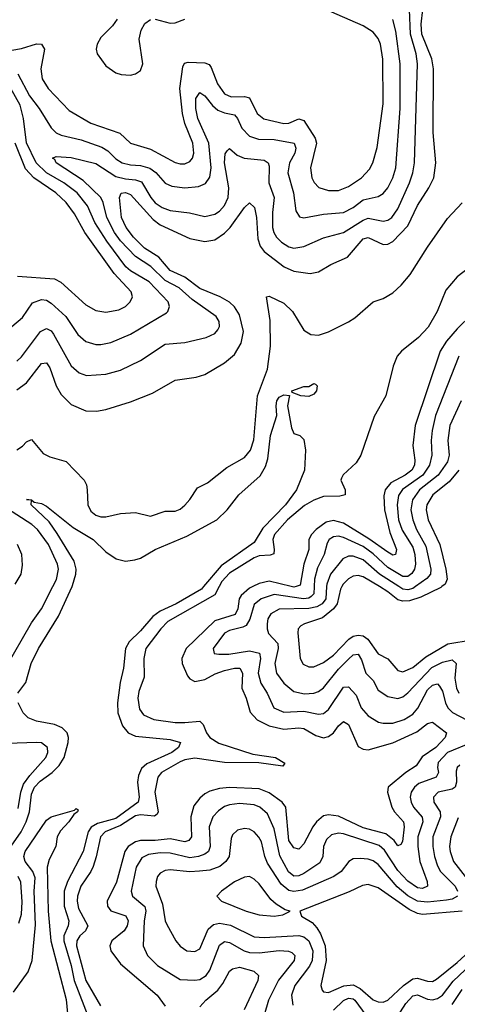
# Model space of a CAD drawing. Header units: inches. Extents: x 1694797 to 1849917, y 907313 to 1017959.
# Tile 368 of 656: x 1722042 to 1723810, y 1008314 to 1012288. Entities that reach past the tile are written whole.
import ezdxf

# ---------------------------------------------------------------- set-up
doc = ezdxf.new("R2010")
doc.units = ezdxf.units.IN
doc.header["$MEASUREMENT"] = 0
doc.layers.add('B7020', color=7, linetype='Continuous')
doc.layers.add('B7021', color=7, linetype='Continuous')

msp = doc.modelspace()

# ---------------------------------------------------------------- linework, layer by layer
at = {"layer": 'B7020', "color": 5}
for points, elevation in [([(1721986.3, 1009673.7), (1722090, 1009853.7), (1722130.3, 1009910), (1722176.1, 1010000)], 780), ([(1722035.1, 1009570), (1722067.2, 1009612.8), (1722088.8, 1009690), (1722118.8, 1009750), (1722199.4, 1009880.6), (1722254.1, 1010000)], 760), ([(1722784.6, 1010000), (1722776.1, 1009990), (1722675, 1009930), (1722610, 1009901.1), (1722580.4, 1009879.6), (1722530, 1009820.9), (1722483.8, 1009776.2), (1722469.7, 1009750), (1722462, 1009670), (1722447.7, 1009612.3), (1722437.1, 1009530), (1722439, 1009490), (1722457.9, 1009437.9), (1722480.1, 1009410), (1722510, 1009396.5), (1722650, 1009383.1), (1722692.2, 1009370), (1722684.3, 1009350), (1722656.4, 1009330), (1722556.2, 1009283.8), (1722534.7, 1009265.3), (1722522.8, 1009237.2), (1722518, 1009210), (1722524.4, 1009150), (1722521.5, 1009130), (1722430, 1009063.2), (1722357, 1009043), (1722331.2, 1009028.8), (1722319.2, 1009010), (1722298, 1008930), (1722236, 1008810), (1722221.3, 1008770), (1722222.1, 1008710), (1722241.1, 1008650), (1722237.8, 1008630), (1722220.6, 1008590), (1722219.9, 1008570), (1722250.5, 1008470.5), (1722262.7, 1008410), (1722323.6, 1008250)], 760), ([(1722847.9, 1010000), (1722830, 1009966.6), (1722640.9, 1009859.1), (1722611.8, 1009830), (1722552.4, 1009750), (1722543.8, 1009710), (1722545.5, 1009634.5), (1722523.8, 1009576.2), (1722520.1, 1009550), (1722525.7, 1009505.7), (1722541.9, 1009481.9), (1722583.7, 1009463.7), (1722670, 1009451.8), (1722710, 1009450.7), (1722770, 1009457.1), (1722783.6, 1009443.6), (1722796.5, 1009410), (1722810, 1009391.3), (1722847.2, 1009367.2), (1722984, 1009324), (1723075.3, 1009310), (1723112.8, 1009287.2), (1723104.9, 1009275.1), (1723007.9, 1009287.9), (1722870, 1009289.2), (1722750, 1009306.9), (1722710, 1009301), (1722690, 1009293.1), (1722615.3, 1009250), (1722599.8, 1009230), (1722587.7, 1009170), (1722601.7, 1009090), (1722598.2, 1009081.8), (1722586.7, 1009073.3), (1722530, 1009078.4), (1722510, 1009073.8), (1722450, 1009034.8), (1722388, 1009010), (1722368.9, 1008990), (1722351.7, 1008908.3), (1722338.9, 1008870), (1722330, 1008849.3), (1722289.8, 1008790), (1722275.6, 1008750), (1722274.2, 1008730), (1722280.3, 1008700.3), (1722317.4, 1008630), (1722307.8, 1008610), (1722285.8, 1008590), (1722272.5, 1008570), (1722271.7, 1008550), (1722310, 1008409.5), (1722368, 1008308)], 780), ([(1722984.6, 1010000), (1722970, 1009993.1), (1722936.4, 1009963.6), (1722929.5, 1009950), (1722924, 1009910), (1722912.8, 1009887.2), (1722830, 1009862.3), (1722714.3, 1009750), (1722697.3, 1009710), (1722698, 1009690), (1722720.1, 1009640.1), (1722730, 1009627.3), (1722750, 1009616.8), (1722790, 1009625.3), (1722832.3, 1009647.7), (1722870, 1009660.9), (1722910, 1009670.7), (1722931, 1009670), (1722941.9, 1009650), (1722940.3, 1009590), (1722957.5, 1009550), (1722973.4, 1009493.4), (1723001.9, 1009461.9), (1723050, 1009438.2), (1723110, 1009423.7), (1723170, 1009429.3), (1723190, 1009427.1), (1723238.1, 1009398.1), (1723270, 1009389.1), (1723290, 1009394.2), (1723310, 1009409.6), (1723330, 1009437.6), (1723350, 1009455.3), (1723370, 1009443.2), (1723410, 1009354.5), (1723430, 1009343.3), (1723450, 1009341.5), (1723550, 1009368.6), (1723646.5, 1009413.5), (1723690, 1009446.9), (1723710, 1009453.2), (1723766, 1009410), (1723761.3, 1009390), (1723723.3, 1009350), (1723667.9, 1009312.1), (1723644.3, 1009275.7), (1723601.9, 1009250), (1723530.6, 1009190), (1723527.8, 1009170), (1723545, 1009110), (1723555.8, 1009090), (1723592.8, 1009050), (1723595.5, 1009030), (1723588.7, 1008971.3), (1723581.5, 1008958.5), (1723570, 1008952.9), (1723555.1, 1008975.1), (1723521.1, 1009001.1), (1723430, 1009025.7), (1723330, 1009072.5), (1723290, 1009079.1), (1723270, 1009074.2), (1723241.8, 1009050), (1723226.2, 1009030), (1723190, 1008960.8), (1723175.4, 1008944.6), (1723170, 1008939.8), (1723150, 1008944.9), (1723130, 1008974.7), (1723117.4, 1009110), (1723103.2, 1009130), (1723050, 1009167.9), (1723010, 1009182.9), (1722890, 1009188.7), (1722850, 1009185.4), (1722810, 1009173.7), (1722790, 1009162.9), (1722770, 1009146.4), (1722745.1, 1009114.9), (1722733.2, 1009070), (1722736.4, 1008990), (1722725.8, 1008974.2), (1722710, 1008969.9), (1722650, 1008981.3), (1722590, 1008974.4), (1722530, 1008974.2), (1722510, 1008969.3), (1722479.9, 1008950), (1722467.1, 1008930), (1722433.1, 1008806.9), (1722395.5, 1008730), (1722397.3, 1008710), (1722411, 1008691), (1722470.6, 1008670.6), (1722480.3, 1008650), (1722476.2, 1008630), (1722464.1, 1008610), (1722415.1, 1008570), (1722405.7, 1008550), (1722410.1, 1008530), (1722450, 1008477.6), (1722597.4, 1008350), (1722630, 1008306.5)], 820), ([(1723231.9, 1010000), (1723230.6, 1009970), (1723220.4, 1009959.6), (1723210, 1009953.1), (1723189.3, 1009950), (1723070, 1009968.5), (1723017.5, 1009950), (1722990, 1009927.1), (1722971.7, 1009868.3), (1722956.6, 1009843.4), (1722944.3, 1009835.7), (1722890, 1009822.8), (1722870, 1009811.3), (1722823.8, 1009750), (1722828.5, 1009730), (1722846.9, 1009726.9), (1722887.7, 1009727.7), (1722970, 1009740.9), (1723011.1, 1009731.1), (1723015.2, 1009710), (1723006.1, 1009650), (1723016.5, 1009610), (1723042.3, 1009570), (1723069.4, 1009510), (1723110, 1009493.4), (1723190, 1009496.8), (1723250, 1009485.1), (1723270, 1009487.5), (1723290, 1009504.1), (1723350, 1009594.3), (1723370, 1009595.8), (1723402.1, 1009562.1), (1723421.4, 1009510), (1723450, 1009477.6), (1723492.2, 1009452.2), (1723510, 1009447.9), (1723550, 1009449.2), (1723596, 1009464), (1723630, 1009485.1), (1723650.4, 1009509.6), (1723690, 1009583.7), (1723710, 1009601.8), (1723730, 1009606.8), (1723738.5, 1009598.5), (1723750, 1009578), (1723762.1, 1009530), (1723771.6, 1009510), (1723791.2, 1009491.2), (1723850, 1009460.5)], 840), ([(1723282.1, 1010000), (1723279.2, 1009950), (1723264.5, 1009930), (1723242.2, 1009917.8), (1723210, 1009910.8), (1723090, 1009909.1), (1723056.2, 1009890), (1723045.2, 1009870), (1723041.9, 1009850), (1723041.6, 1009830), (1723047.5, 1009810), (1723085, 1009770), (1723086.5, 1009750), (1723073.4, 1009690), (1723080.1, 1009650), (1723109.6, 1009610), (1723150, 1009575.9), (1723193.1, 1009566.9), (1723230, 1009569.2), (1723250, 1009576.8), (1723270, 1009591.1), (1723330, 1009666.2), (1723370, 1009707.3), (1723390, 1009724.2), (1723410, 1009726.8), (1723423.7, 1009703.7), (1723440.1, 1009650), (1723470, 1009621.3), (1723490, 1009581.7), (1723530, 1009556.1), (1723570, 1009548), (1723590, 1009555.5), (1723610, 1009571.1), (1723707, 1009673), (1723750, 1009694.9), (1723790, 1009704.8), (1723805.7, 1009690), (1723799.9, 1009630), (1723807.2, 1009590), (1723816.9, 1009570)], 860), ([(1723158.9, 1010000), (1723150, 1009997.1), (1723138.3, 1010000)], 820), ([(1723343.6, 1010000), (1723338.7, 1009990), (1723325.4, 1009930), (1723310, 1009909.9), (1723266.1, 1009873.9), (1723193.1, 1009850), (1723178.6, 1009841.4), (1723167.1, 1009830), (1723166.4, 1009813.6), (1723175.8, 1009710), (1723186.9, 1009686.9), (1723210, 1009676), (1723230, 1009675.9), (1723270, 1009693.4), (1723310, 1009723.4), (1723372.3, 1009787.7), (1723390, 1009799.3), (1723410, 1009804.3), (1723430, 1009800.5), (1723448.3, 1009788.3), (1723490, 1009728.4), (1723530, 1009708.8), (1723570, 1009660.5), (1723590, 1009656.4), (1723630, 1009673.2), (1723683.4, 1009716.6), (1723771.6, 1009768.4), (1723870, 1009785.4)], 880), ([(1723748, 1010000), (1723743.5, 1009996.5), (1723662.9, 1009957.1), (1723617.1, 1009942.9), (1723590, 1009940.6), (1723570, 1009946.4), (1723530, 1009979.3), (1723495.2, 1010000)], 880), ([(1723640.9, 1010000), (1723630, 1009992.5), (1723610, 1009986.6), (1723590, 1009989.2), (1723573.4, 1010000)], 860), ([(1722007.4, 1008952.6), (1722048.7, 1009010), (1722069, 1009050), (1722082.1, 1009090), (1722090, 1009162.2), (1722102.5, 1009190), (1722125.3, 1009214.7), (1722173.2, 1009250), (1722202.3, 1009277.7), (1722221.3, 1009310), (1722238.5, 1009370), (1722239.7, 1009390), (1722233.7, 1009410), (1722213.9, 1009430), (1722183.1, 1009443.1), (1722110, 1009457.2), (1722076.9, 1009470), (1722056.8, 1009490), (1722036.4, 1009530)], 760), ([(1722036.6, 1009103.4), (1722047.2, 1009170), (1722058.2, 1009201.8), (1722082.6, 1009237.4), (1722148.3, 1009310), (1722155.6, 1009330), (1722153.9, 1009350), (1722130, 1009368.5), (1722109.9, 1009369.9), (1721993.3, 1009366.7)], 780), ([(1723868.3, 1009370), (1723770, 1009329.6), (1723733.1, 1009290), (1723730.1, 1009270), (1723733.9, 1009250), (1723724.2, 1009230), (1723655.2, 1009204.8), (1723637.3, 1009190), (1723624.4, 1009170), (1723619.9, 1009150), (1723623.1, 1009130), (1723633.6, 1009110), (1723668.8, 1009068.8), (1723670.7, 1009050), (1723650.1, 1008990), (1723650.9, 1008950.9), (1723659.3, 1008890), (1723688.1, 1008810), (1723690.1, 1008790), (1723670, 1008780.8), (1723650, 1008783.3), (1723610, 1008811), (1723570, 1008853.7), (1723515.9, 1008935.9), (1723494.7, 1008954.7), (1723350, 1009001.9), (1723330, 1009004.8), (1723301.8, 1008998.2), (1723281.3, 1008978.7), (1723269.6, 1008950), (1723267.2, 1008910), (1723254.9, 1008885.1), (1723190, 1008841.1), (1723170, 1008831.6), (1723150, 1008831.4), (1723127.9, 1008847.9), (1723092.9, 1008912.9), (1723070, 1009022), (1723043.1, 1009083.1), (1723012.9, 1009110), (1722990, 1009119.5), (1722930, 1009124.3), (1722890, 1009119.5), (1722870, 1009111.8), (1722845.4, 1009094.6), (1722822.5, 1009070), (1722807.5, 1009030), (1722811.9, 1008950), (1722804.7, 1008930), (1722790, 1008919.5), (1722765.2, 1008910), (1722730, 1008904.4), (1722650, 1008924.3), (1722610, 1008925.7), (1722562.1, 1008917.9), (1722535.7, 1008904.3), (1722513.2, 1008866.8), (1722493.2, 1008770), (1722498, 1008750), (1722548.4, 1008708.4), (1722552.1, 1008690), (1722544.4, 1008650), (1722540.5, 1008550), (1722557.9, 1008510), (1722598.6, 1008470), (1722690, 1008414), (1722750, 1008411.2), (1722770, 1008413.8), (1722795.3, 1008430), (1722810, 1008451.8), (1722850, 1008552.5), (1722870, 1008566.5), (1722890, 1008562.9), (1722949.4, 1008529.4), (1722970, 1008523), (1723010, 1008521), (1723090.4, 1008530.4), (1723128.3, 1008528.3), (1723142.3, 1008522.3), (1723153.5, 1008510), (1723150.6, 1008490), (1723088.3, 1008411.7), (1723047.8, 1008330), (1723030.1, 1008270)], 840), ([(1723820.8, 1009279.2), (1723810.1, 1009269.9), (1723805.2, 1009254.8), (1723806.9, 1009210), (1723802, 1009190), (1723790, 1009182.3), (1723732.8, 1009170), (1723714.4, 1009150), (1723714.7, 1009130), (1723740.5, 1009090), (1723742.8, 1009070), (1723711.8, 1008990), (1723711, 1008950), (1723717.8, 1008910), (1723730, 1008872.7), (1723742.9, 1008850), (1723801.8, 1008790), (1723811.2, 1008770)], 860), ([(1722017.6, 1008362.4), (1722075.9, 1008444.1), (1722093.2, 1008490), (1722105.9, 1008634.1), (1722100.9, 1008770), (1722104.1, 1008824.1), (1722095.3, 1008850), (1722063.7, 1008890), (1722059.3, 1008910), (1722064, 1008930), (1722150, 1009057.1), (1722170, 1009070.5), (1722263.2, 1009096.8), (1722270, 1009104.7), (1722278, 1009098), (1722276.3, 1009090), (1722260.6, 1009079.4), (1722241.3, 1009050), (1722206.4, 1009013.6), (1722193.7, 1008990), (1722187.7, 1008950), (1722161.2, 1008898.8), (1722152.8, 1008867.2), (1722157.1, 1008690), (1722167.8, 1008570), (1722230, 1008333.4), (1722247.6, 1008150)], 740), ([(1723814.1, 1009065.9), (1723784.4, 1008990), (1723779, 1008950), (1723781.2, 1008930), (1723794.9, 1008890), (1723841.7, 1008830)], 880), ([(1723811.2, 1008750), (1723790, 1008738.2), (1723766, 1008734), (1723690, 1008725.4), (1723650, 1008729.7), (1723610.9, 1008750.9), (1723567.5, 1008787.5), (1723490, 1008878.3), (1723470, 1008892.5), (1723450, 1008899.3), (1723417.2, 1008902.8), (1723390, 1008900.2), (1723371.3, 1008890), (1723341.6, 1008850), (1723310.9, 1008829.1), (1723185.2, 1008774.8), (1723150, 1008769.3), (1723130, 1008773.6), (1723098, 1008798), (1723043.5, 1008883.5), (1723032.2, 1008910), (1723018.5, 1008970), (1723008.9, 1008988.9), (1722989.8, 1009010), (1722970, 1009020.5), (1722950, 1009023.6), (1722922.8, 1009017.2), (1722902.2, 1008997.8), (1722896.6, 1008983.4), (1722888.4, 1008910), (1722875.6, 1008890), (1722850.1, 1008870), (1722810, 1008855.4), (1722769.2, 1008850.8), (1722728.9, 1008848.9), (1722650, 1008856.7), (1722630, 1008854.2), (1722610, 1008843.1), (1722599.4, 1008830), (1722592.9, 1008810), (1722592.5, 1008790), (1722618.5, 1008718.5), (1722629.6, 1008650), (1722636.1, 1008636.1), (1722673.2, 1008570), (1722690, 1008548.5), (1722717.1, 1008530), (1722750, 1008526.4), (1722770, 1008536.9), (1722803.3, 1008616.7), (1722824.7, 1008635.3), (1722850, 1008641.8), (1722893.2, 1008633.2), (1722990, 1008586.6), (1723030, 1008583.3), (1723170, 1008590.9), (1723190, 1008585.3), (1723210, 1008570.1), (1723226.3, 1008530), (1723224.3, 1008490), (1723213.1, 1008466.9), (1723153.3, 1008390), (1723140.1, 1008350), (1723146, 1008310)], 860), ([(1722039.2, 1008640.8), (1722050, 1008677.6), (1722052.5, 1008727.5), (1722047.1, 1008807.1), (1722035.6, 1008830)], 760), ([(1723830, 1008690.2), (1723670, 1008676), (1723650, 1008680.2), (1723616.1, 1008696.1), (1723490, 1008783.4), (1723450, 1008796.7), (1723427.3, 1008792.7), (1723372.8, 1008767.2), (1723174, 1008690), (1723180.5, 1008670), (1723223.2, 1008643.2), (1723242.8, 1008622.8), (1723257.9, 1008597.9), (1723276.3, 1008550), (1723280.9, 1008490), (1723258.3, 1008390), (1723263.6, 1008370), (1723270, 1008364.5), (1723290, 1008361.7), (1723352.3, 1008387.7), (1723390, 1008391.6), (1723418, 1008378), (1723470, 1008332), (1723490, 1008323.4), (1723510, 1008322.5), (1723530, 1008330.1), (1723593.4, 1008390), (1723630, 1008415.8), (1723650, 1008419.5), (1723690, 1008407), (1723710, 1008406.3), (1723725.5, 1008414.5), (1723810, 1008483), (1723890, 1008555.9)], 880), ([(1722770, 1008303), (1722794.8, 1008330), (1722842.7, 1008370), (1722862.9, 1008397.1), (1722890, 1008447.3), (1722902.6, 1008457.4), (1722930, 1008463.1), (1722987.8, 1008447.8), (1723006.4, 1008430), (1723003.7, 1008410), (1722949.1, 1008290.9)], 820), ([(1723550, 1008235.3), (1723602.6, 1008317.4), (1723630, 1008347.2), (1723650, 1008351.7), (1723690, 1008334.3), (1723710, 1008331.6), (1723730, 1008337.1), (1723750.7, 1008350), (1723793.4, 1008406.6), (1723890, 1008498)], 860), ([(1723790, 1008313.2), (1723830, 1008373.2)], 840), ([(1723310, 1008289.7), (1723350, 1008328.5), (1723370, 1008338.8), (1723390, 1008335.6), (1723395.8, 1008330), (1723470, 1008228.9)], 860)]:
    msp.add_lwpolyline(points, dxfattribs=dict(at, elevation=elevation))
at = {"layer": 'B7020', "color": 5, "elevation": 880}
msp.add_lwpolyline([(1722970, 1008828.9), (1722950, 1008827.3), (1722910, 1008808.2), (1722857, 1008770), (1722839.1, 1008750), (1722857.1, 1008730), (1722957, 1008690), (1723010, 1008674.3), (1723070, 1008668.9), (1723105.1, 1008674.9), (1723135.3, 1008690), (1723115.2, 1008695.2), (1723078, 1008718), (1723057, 1008737), (1723010, 1008799.4), (1722990, 1008818.4)], close=True, dxfattribs=at)
at = {"layer": 'B7021', "color": 5}
for points, elevation in [([(1722010, 1012164.9), (1722050, 1012172), (1722110, 1012190.6), (1722130.3, 1012190), (1722141.9, 1012170), (1722127.7, 1012090), (1722133.1, 1012050), (1722157.6, 1012010), (1722241.5, 1011921.5), (1722330, 1011870.1), (1722446.2, 1011830), (1722490, 1011789.6), (1722570, 1011765.5), (1722670, 1011712.4), (1722690, 1011706.7), (1722710, 1011707), (1722730, 1011715.9), (1722740.6, 1011730), (1722745.4, 1011750), (1722741.2, 1011790), (1722709.4, 1011869.4), (1722700.4, 1011910), (1722688.9, 1012011.1), (1722701.9, 1012098.1), (1722707.4, 1012112.6), (1722723, 1012117), (1722790, 1012113.9), (1722807.1, 1012107.1), (1722816.1, 1012096.1), (1722841.3, 1012030), (1722869.6, 1011989.6), (1722897.2, 1011977.2), (1722950, 1011977.7), (1722970, 1011972.5), (1723001.8, 1011910), (1723028.5, 1011888.5), (1723110, 1011869.7), (1723130, 1011870.8), (1723170, 1011888.3), (1723190, 1011882), (1723235.7, 1011810), (1723240.7, 1011790), (1723217.6, 1011690), (1723222.7, 1011650), (1723231.8, 1011631.8), (1723251.4, 1011611.4), (1723290, 1011598.3), (1723330, 1011599.4), (1723370, 1011615.1), (1723422.9, 1011650), (1723455.3, 1011684.7), (1723468.5, 1011710), (1723486.9, 1011773.1), (1723511.3, 1011948.7), (1723509.2, 1012129.2), (1723499.3, 1012190), (1723490, 1012212.5), (1723470, 1012238.4), (1723430, 1012264.2), (1723272.1, 1012332.1)], 880), ([(1722030, 1010910.1), (1722050, 1010927.9), (1722126.6, 1011030), (1722150, 1011041.5), (1722170, 1011032.3), (1722179.4, 1011019.4), (1722250.5, 1010890.5), (1722282.7, 1010862.7), (1722312, 1010852), (1722390, 1010858), (1722450, 1010874), (1722530, 1010912.2), (1722630, 1010978.6), (1722710, 1010985.6), (1722795.2, 1011004.8), (1722830, 1011021.8), (1722843, 1011037), (1722849.1, 1011050), (1722847.8, 1011070), (1722836.1, 1011090), (1722738.8, 1011158.8), (1722686.1, 1011206.1), (1722630, 1011236.2), (1722571.6, 1011291.6), (1722510, 1011332.2), (1722450, 1011395.9), (1722424.8, 1011430), (1722394.1, 1011490), (1722379.6, 1011550), (1722369.9, 1011570), (1722298.8, 1011638.8), (1722189.9, 1011710), (1722184.1, 1011724.1), (1722175.1, 1011730), (1722190, 1011736.1), (1722250, 1011731.9), (1722350, 1011708.3), (1722430, 1011656), (1722470, 1011645.8), (1722510, 1011642.5), (1722533.7, 1011633.7), (1722572.4, 1011570), (1722590, 1011549.6), (1722617.8, 1011530), (1722650, 1011518), (1722728.2, 1011508.2), (1722790, 1011494), (1722830, 1011503.3), (1722850, 1011516.1), (1722870, 1011538.4), (1722884.8, 1011570), (1722886.5, 1011610), (1722869.9, 1011710.1), (1722872.8, 1011747.2), (1722880.4, 1011759.6), (1722890, 1011767.8), (1722921.3, 1011741.3), (1722949, 1011729), (1723030, 1011721.3), (1723045.4, 1011710), (1723050, 1011697.1), (1723049.4, 1011629.4), (1723070.9, 1011570), (1723063.5, 1011510), (1723064.1, 1011450), (1723068.4, 1011430), (1723079.6, 1011410), (1723099.4, 1011390), (1723130, 1011371.7), (1723150, 1011366.5), (1723190, 1011372.3), (1723270, 1011407.9), (1723350, 1011429.2), (1723430, 1011479.3), (1723450, 1011486.8), (1723510, 1011474.9), (1723530, 1011479.6), (1723545.8, 1011490), (1723570, 1011524.7), (1723617.4, 1011630), (1723631.1, 1011670), (1723637.8, 1011710), (1723649.6, 1012110), (1723643.4, 1012150), (1723621, 1012230), (1723616.8, 1012330)], 840), ([(1722030, 1010794.4), (1722070, 1010822.8), (1722130, 1010900.1), (1722150, 1010903), (1722163.3, 1010883.3), (1722190, 1010810.2), (1722210, 1010776), (1722250, 1010735.3), (1722310, 1010708.8), (1722352, 1010708), (1722390, 1010715), (1722490, 1010746.3), (1722578.8, 1010781.2), (1722670, 1010833), (1722754.9, 1010845.1), (1722790, 1010856.2), (1722870, 1010903.3), (1722910, 1010936.3), (1722937.5, 1010982.5), (1722946.1, 1011030), (1722930, 1011097), (1722910, 1011129.3), (1722890, 1011148.1), (1722852.1, 1011170), (1722770, 1011203.3), (1722708.9, 1011248.9), (1722650, 1011276.2), (1722603.7, 1011330), (1722546.4, 1011366.4), (1722501.6, 1011410), (1722472, 1011450), (1722453, 1011490), (1722445.1, 1011570), (1722452.3, 1011587.7), (1722470, 1011590.4), (1722490, 1011583.4), (1722581.3, 1011481.3), (1722610, 1011459.7), (1722730, 1011405.4), (1722790, 1011392.8), (1722830, 1011399.2), (1722870, 1011426.4), (1722892.6, 1011450), (1722950, 1011530.2), (1722970, 1011549.2), (1722990.7, 1011530.7), (1722998.7, 1011490), (1723003.8, 1011403.8), (1723013.8, 1011373.8), (1723030, 1011353), (1723110.6, 1011290.6), (1723150, 1011273.6), (1723215.9, 1011264.1), (1723250, 1011270.2), (1723299.5, 1011300.5), (1723367, 1011330), (1723430, 1011403.1), (1723450, 1011409.1), (1723510, 1011381.5), (1723530, 1011382), (1723550, 1011393.3), (1723610, 1011455.7), (1723650, 1011539), (1723695.6, 1011610), (1723715.8, 1011650), (1723724, 1011710), (1723713.3, 1011833.4), (1723714.3, 1012090), (1723707.9, 1012130), (1723667, 1012230), (1723664.3, 1012270), (1723670.6, 1012330)], 820), ([(1722034.8, 1012070), (1722081.3, 1011981.3), (1722121.5, 1011930), (1722170, 1011851.3), (1722190, 1011831.7), (1722210, 1011821.6), (1722290, 1011803.7), (1722374.2, 1011774.2), (1722398.9, 1011758.9), (1722430, 1011726.7), (1722456.5, 1011710), (1722490, 1011702.1), (1722530, 1011700.4), (1722568.4, 1011688.4), (1722592, 1011672), (1722630, 1011628.5), (1722656.6, 1011616.6), (1722710, 1011609.2), (1722765.2, 1011614.8), (1722792.3, 1011627.7), (1722810, 1011652.9), (1722815.9, 1011690), (1722807, 1011790), (1722762.2, 1011890), (1722753.3, 1011930), (1722753.7, 1011970), (1722770, 1011995), (1722790, 1011981.2), (1722821.4, 1011941.4), (1722842.7, 1011922.7), (1722870, 1011911.8), (1722910, 1011904.8), (1722922.3, 1011890), (1722939.4, 1011850), (1722970, 1011817.9), (1723006.5, 1011806.5), (1723070, 1011804.3), (1723150.9, 1011790), (1723158.2, 1011770), (1723153.2, 1011750), (1723132, 1011710), (1723125.1, 1011670), (1723148.1, 1011590), (1723157.4, 1011517.4), (1723173.2, 1011493.2), (1723190, 1011488.8), (1723270, 1011503.4), (1723350, 1011510.1), (1723390, 1011529.7), (1723430, 1011560.7), (1723490, 1011575.1), (1723510, 1011587.2), (1723530, 1011610.2), (1723550.3, 1011650), (1723561.4, 1011690), (1723579.9, 1011930), (1723579.9, 1012110), (1723562.3, 1012242.3), (1723550, 1012289.7)], 860), ([(1722435.5, 1012290), (1722416.7, 1012263.3), (1722370, 1012216.9), (1722355, 1012190), (1722351.1, 1012170), (1722355.6, 1012150), (1722390, 1012101.6), (1722430, 1012073.7), (1722452.8, 1012067.2), (1722490, 1012064.9), (1722510.6, 1012069.4), (1722530, 1012083.1), (1722539.4, 1012110), (1722524.5, 1012210), (1722533.5, 1012246.5), (1722547.1, 1012272.9), (1722570, 1012288.9)], 920), ([(1722589.9, 1012290.1), (1722650, 1012274.4), (1722670, 1012275.5), (1722709.6, 1012290)], 920), ([(1722010, 1011050.2), (1722053.6, 1011086.4), (1722094.4, 1011145.6), (1722130, 1011158.4), (1722150, 1011156.8), (1722170, 1011144.2), (1722229, 1011090), (1722277.7, 1011017.7), (1722309.3, 1010989.3), (1722350, 1010977.2), (1722370, 1010976.6), (1722410, 1010984.7), (1722490, 1011018.6), (1722635, 1011105), (1722641, 1011110), (1722648, 1011130), (1722642.3, 1011150), (1722564.6, 1011230), (1722490, 1011274.8), (1722471.4, 1011291.4), (1722393.7, 1011393.7), (1722346, 1011470), (1722316.6, 1011536.6), (1722273.8, 1011590), (1722221.1, 1011630), (1722150, 1011670.5), (1722109.4, 1011710), (1722070, 1011791.7), (1722058.1, 1011890), (1722043.5, 1011943.5), (1722006.3, 1012010)], 860), ([(1722033.6, 1011253.6), (1722182.5, 1011242.5), (1722208.5, 1011228.5), (1722310, 1011137.6), (1722350, 1011114), (1722390, 1011107.1), (1722442.9, 1011117.1), (1722469.4, 1011130.6), (1722489, 1011150), (1722497.3, 1011170), (1722491.9, 1011190), (1722423.2, 1011263.2), (1722305.9, 1011430), (1722264.2, 1011504.2), (1722230.3, 1011550), (1722188.1, 1011590), (1722099.3, 1011650), (1722065.8, 1011685.8), (1722024, 1011790)], 880), ([(1722030, 1010552.4), (1722053.3, 1010566.6), (1722070, 1010584.6), (1722090, 1010594.3), (1722137.1, 1010537.1), (1722164.2, 1010524.2), (1722230, 1010504.2), (1722302, 1010430), (1722311.7, 1010410), (1722315, 1010390), (1722318, 1010330), (1722330, 1010305), (1722350, 1010287.7), (1722370, 1010281.5), (1722390, 1010282), (1722450, 1010294.7), (1722510, 1010299.6), (1722570, 1010284), (1722630, 1010304.1), (1722670, 1010304.6), (1722690, 1010312.3), (1722710, 1010329.2), (1722730, 1010351.6), (1722760.9, 1010399.1), (1722800.9, 1010419.1), (1722879.7, 1010480.3), (1722950, 1010520.7), (1722974.9, 1010550), (1722988, 1010592), (1723003.1, 1010770), (1723042.8, 1010877.2), (1723055.8, 1010970), (1723054.4, 1011074.4), (1723039.3, 1011170), (1723050, 1011171.9), (1723110, 1011143.4), (1723144.8, 1011110), (1723190, 1011035.3), (1723218, 1011018), (1723250, 1011014.6), (1723290, 1011027.8), (1723371.1, 1011068.9), (1723395.7, 1011084.3), (1723470, 1011149.3), (1723510, 1011163.1), (1723550, 1011185.1), (1723583.8, 1011216.2), (1723620.4, 1011259.6), (1723689.3, 1011370), (1723770, 1011485.9), (1723830, 1011549.6)], 780), ([(1723930, 1011342.3), (1723810, 1011249.9), (1723763.6, 1011196.4), (1723729.1, 1011110), (1723692.4, 1011047.6), (1723653.9, 1011006.1), (1723585.1, 1010950), (1723567.6, 1010930), (1723550.5, 1010890), (1723521.4, 1010770), (1723473.7, 1010686.3), (1723420.2, 1010530), (1723401, 1010499), (1723349, 1010451), (1723342.9, 1010437.1), (1723340.2, 1010430), (1723356.6, 1010390), (1723357.3, 1010370), (1723335, 1010365), (1723270, 1010363.5), (1723230, 1010348.7), (1723192.8, 1010327.2), (1723124.8, 1010270), (1723071.4, 1010210), (1723065.3, 1010190), (1723070.8, 1010150), (1723068.4, 1010131.6), (1723053.9, 1010126.1), (1723010, 1010123.4), (1722990, 1010116.2), (1722890, 1010053.6), (1722859.1, 1010020.9), (1722847.9, 1010000)], 780), ([(1723870, 1011099.4), (1723810, 1011040.9), (1723766.9, 1010990), (1723740.8, 1010950), (1723640.3, 1010650), (1723630.5, 1010570), (1723638.3, 1010510), (1723636.6, 1010490), (1723625.8, 1010470), (1723599.2, 1010450), (1723541.2, 1010418.8), (1723518.1, 1010390), (1723513.7, 1010366.3), (1723515.9, 1010310), (1723538.2, 1010218.2), (1723564.8, 1010150), (1723560.3, 1010130), (1723550, 1010127.1), (1723530, 1010138.2), (1723453, 1010193), (1723350, 1010256.2), (1723310, 1010266.6), (1723280.4, 1010259.6), (1723240.3, 1010230), (1723220.7, 1010210), (1723210.1, 1010190), (1723210.1, 1010150), (1723189.5, 1010090), (1723174.8, 1010005.2), (1723158.9, 1010000)], 820), ([(1723816.6, 1010930), (1723722.1, 1010690), (1723708, 1010630), (1723704.1, 1010590), (1723707.2, 1010530), (1723697.5, 1010490), (1723670.4, 1010450), (1723588.2, 1010391.8), (1723572.7, 1010367.3), (1723566.9, 1010330), (1723572.8, 1010270), (1723587.6, 1010227.5), (1723630, 1010159.3), (1723639.2, 1010130), (1723641.3, 1010090), (1723637.2, 1010070), (1723626.7, 1010053.3), (1723610, 1010040.4), (1723590, 1010040.5), (1723530, 1010077.1), (1723470, 1010131.7), (1723430, 1010161.1), (1723350, 1010198.4), (1723330, 1010203.5), (1723310, 1010201.2), (1723292.8, 1010190), (1723284.2, 1010175.8), (1723272.6, 1010130), (1723244.8, 1010075.2), (1723233.2, 1010030), (1723231.9, 1010000)], 840), ([(1722254.1, 1010000), (1722256, 1010004), (1722269.2, 1010050), (1722269.9, 1010070), (1722262, 1010102), (1722194.1, 1010214.1), (1722160.8, 1010260.8), (1722088.2, 1010330), (1722089.3, 1010349.3), (1722069.1, 1010350.9), (1722089.4, 1010350.6), (1722100.7, 1010340.7), (1722130, 1010335.8), (1722150, 1010324.9), (1722257.9, 1010237.9), (1722339.2, 1010190), (1722390, 1010139.6), (1722432.3, 1010112.3), (1722470, 1010103), (1722507.6, 1010107.6), (1722530, 1010115.3), (1722590, 1010149.4), (1722716.8, 1010203.2), (1722838.3, 1010270), (1722880.5, 1010310), (1722927, 1010370), (1723013.6, 1010446.4), (1723035.5, 1010484.5), (1723044.6, 1010515.4), (1723055.3, 1010610), (1723080.6, 1010690), (1723077.7, 1010730), (1723081.5, 1010750), (1723090, 1010764.7), (1723110, 1010773.7), (1723131.6, 1010771.6), (1723123.6, 1010730), (1723140.4, 1010640.4), (1723150, 1010618), (1723174, 1010610), (1723190, 1010594), (1723197.3, 1010550), (1723192.4, 1010470), (1723160.2, 1010390), (1723116.2, 1010330), (1723024.9, 1010235.1), (1722990, 1010177.3), (1722856, 1010084), (1722784.6, 1010000)], 760), ([(1723825.2, 1010750), (1723780.2, 1010650), (1723772.2, 1010590), (1723777.4, 1010530), (1723770, 1010503), (1723732.8, 1010450), (1723657.7, 1010390), (1723629.1, 1010350), (1723622.5, 1010310), (1723630.1, 1010270), (1723645.8, 1010230), (1723683.1, 1010163.1), (1723703.4, 1010070), (1723701.7, 1010050), (1723687.6, 1010032.4), (1723640.9, 1010000)], 860), ([(1723817, 1010470), (1723777, 1010423), (1723710.9, 1010370), (1723687.1, 1010330), (1723684.9, 1010310), (1723692.3, 1010270), (1723739.1, 1010170), (1723764, 1010070), (1723769.7, 1010030), (1723761.3, 1010010), (1723748, 1010000)], 880), ([(1722176.1, 1010000), (1722190.9, 1010029.1), (1722199.2, 1010070), (1722195.1, 1010090), (1722158.6, 1010170), (1722113.9, 1010230), (1722090.7, 1010250.7), (1721970, 1010328.1)], 780), ([(1722024, 1010010), (1722048.2, 1010050), (1722054.1, 1010085.9), (1722051.3, 1010130), (1722033.8, 1010170)], 820), ([(1723573.4, 1010000), (1723496.1, 1010050), (1723430, 1010108), (1723390, 1010123), (1723370, 1010123.2), (1723347.7, 1010112.3), (1723297.9, 1010050), (1723282.7, 1010010), (1723282.1, 1010000)], 860), ([(1723138.3, 1010000), (1723050, 1010022.2), (1723010, 1010012.1), (1722984.6, 1010000)], 820), ([(1723495.2, 1010000), (1723430, 1010038.9), (1723410, 1010044.3), (1723390, 1010041.4), (1723370, 1010030.8), (1723348.5, 1010010), (1723343.6, 1010000)], 880)]:
    msp.add_lwpolyline(points, dxfattribs=dict(at, elevation=elevation))
at = {"layer": 'B7021', "color": 5, "elevation": 760}
msp.add_lwpolyline([(1723210, 1010767.8), (1723178, 1010770), (1723143.2, 1010783.2), (1723141.2, 1010790), (1723190, 1010807.7), (1723210, 1010807.3), (1723230, 1010819.3), (1723237.3, 1010817.3), (1723244, 1010810), (1723241.6, 1010790), (1723230, 1010777)], close=True, dxfattribs=at)

doc.saveas('drawing.dxf')
